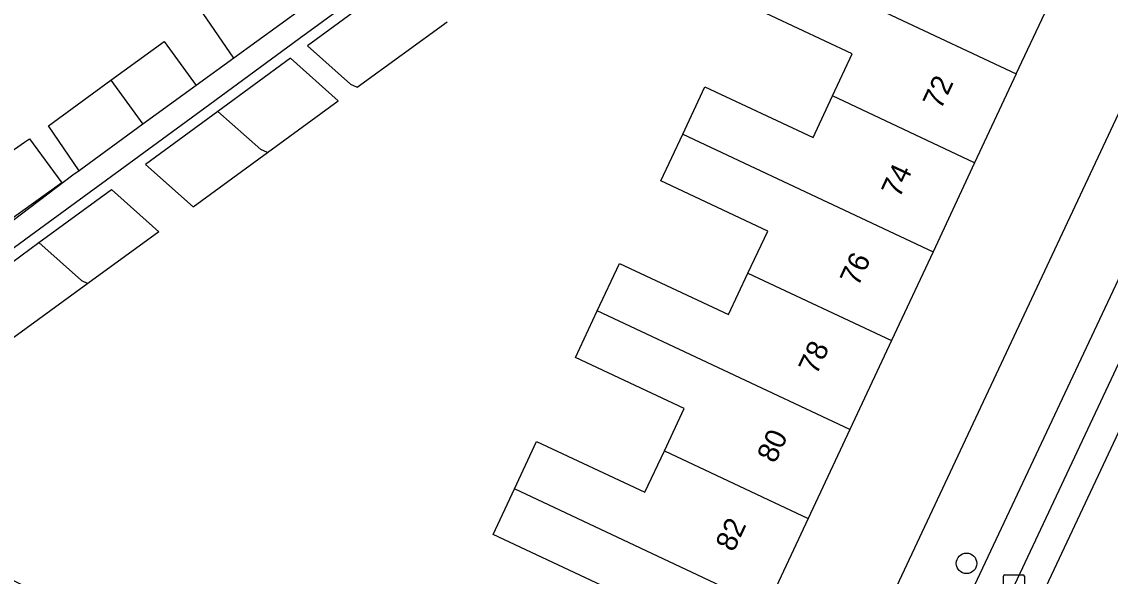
# Model space of a CAD drawing. Extents: x 159822 to 160765, y 380693 to 381634.
# Drawn here: x 160042.8 to 160094.7, y 381284.2 to 381310.6 of the extents above; entities that cross this region are included whole.
import ezdxf

# ---------------------------------------------------------------- set-up
doc = ezdxf.new("R2010")
doc.units = 0
for name, color, linetype in [('IMGEO_Boom', 7, 'Continuous'), ('IMGEO_Kolk', 7, 'Continuous'), ('IMGEO_Pand', 7, 'Continuous'), ('IMGEO_Pand_nummerreeks', 7, 'Continuous'), ('IMGEO_Rijbaan_lokaal_gesloten', 7, 'Continuous'), ('IMGEO_Voetpad_open', 7, 'Continuous')]:
    doc.layers.add(name, color=color, linetype=linetype)

msp = doc.modelspace()

# ---------------------------------------------------------------- linework, layer by layer
at = {"layer": 'IMGEO_Boom'}
msp.add_circle((160087.849, 381284.781), 0.489, dxfattribs=at)
at = {"layer": 'IMGEO_Kolk'}
for p, q in [((160089.603, 381283.314), (160089.603, 381284.166)), ((160089.678, 381284.24), (160090.53, 381284.24)), ((160090.604, 381284.166), (160090.604, 381283.314))]:
    msp.add_line(p, q, dxfattribs=at)
for points in [[(160089.603, 381283.314), (160089.603, 381284.166)], [(160089.678, 381284.24), (160090.53, 381284.24)], [(160090.604, 381284.166), (160090.604, 381283.314)]]:
    msp.add_lwpolyline(points, dxfattribs=at)
for centre, start, end in [((160089.68, 381284.164), 91.552, 178.448), ((160089.68, 381284.164), 91.552, 178.448), ((160090.528, 381284.164), 1.552, 88.448), ((160090.528, 381284.164), 1.552, 88.448)]:
    msp.add_arc(centre, 0.0765, start, end, dxfattribs=at)
at = {"layer": 'IMGEO_Pand'}
for points in [[(160052.931, 381308.869), (160051.462, 381311.011), (160054.69, 381313.365)], [(160081.462, 381307.071), (160082.405, 381309.085), (160077.257, 381311.496), (160078.304, 381313.732)], [(160078.304, 381313.732), (160090.221, 381308.123)], [(160060.705, 381312.6), (160056.439, 381309.469), (160058.49, 381307.641), (160058.811, 381307.491), (160063.09, 381310.612)], [(160090.221, 381308.123), (160092.258, 381312.476)], [(160056.218, 381311.266), (160052.931, 381308.869)], [(160047.066, 381307.821), (160049.604, 381309.671), (160051.134, 381307.573)], [(160054.532, 381304.37), (160057.909, 381306.833), (160055.623, 381308.87), (160052.174, 381306.338)], [(160090.221, 381308.123), (160088.236, 381303.883)], [(160045.558, 381303.508), (160044.089, 381305.65), (160047.066, 381307.821)], [(160047.066, 381307.821), (160048.597, 381305.723)], [(160051.134, 381307.573), (160048.597, 381305.723)], [(160074.324, 381305.255), (160075.377, 381307.504), (160080.534, 381305.089), (160081.462, 381307.071)], [(160088.236, 381303.883), (160081.462, 381307.071)], [(160052.174, 381306.338), (160048.719, 381303.802), (160050.984, 381301.782), (160054.532, 381304.37)], [(160054.532, 381304.37), (160054.215, 381304.518), (160052.174, 381306.338)], [(160048.597, 381305.723), (160045.558, 381303.508)], [(160039.317, 381302.338), (160041.149, 381303.609), (160042.957, 381304.863), (160043.183, 381305.02), (160044.736, 381302.929), (160040.89, 381300.182)], [(160077.432, 381298.618), (160078.379, 381300.627), (160073.276, 381303.018), (160074.324, 381305.255)], [(160074.324, 381305.255), (160086.251, 381299.642)], [(160088.236, 381303.883), (160086.251, 381299.642)], [(160043.642, 381300.076), (160047.098, 381302.613), (160049.359, 381300.597), (160045.975, 381298.128)], [(160045.975, 381298.128), (160042.438, 381295.548), (160040.196, 381297.547), (160043.642, 381300.076)], [(160043.642, 381300.076), (160045.666, 381298.272), (160045.975, 381298.128)], [(160086.251, 381299.642), (160084.266, 381295.402)], [(160070.253, 381296.822), (160071.311, 381299.081), (160076.505, 381296.65), (160077.432, 381298.618)], [(160077.432, 381298.618), (160084.266, 381295.402)], [(160073.447, 381290.146), (160074.393, 381292.167), (160069.21, 381294.593), (160070.253, 381296.822)], [(160082.281, 381291.162), (160070.253, 381296.822)], [(160084.266, 381295.402), (160082.281, 381291.162)], [(160082.281, 381291.162), (160080.296, 381286.922)], [(160066.305, 381288.331), (160067.36, 381290.586), (160072.522, 381288.17), (160073.447, 381290.146)], [(160073.447, 381290.146), (160080.296, 381286.922)], [(160069.491, 381281.657), (160070.462, 381283.731), (160065.286, 381286.154), (160066.305, 381288.331)], [(160078.311, 381282.681), (160066.305, 381288.331)], [(160080.296, 381286.922), (160078.311, 381282.681)]]:
    msp.add_lwpolyline(points, dxfattribs=at)
at = {"layer": 'IMGEO_Rijbaan_lokaal_gesloten'}
for points in [[(160070.611, 381242.154), (160074.295, 381250), (160101.43, 381307.786)], [(160102.66, 381307.196), (160094.482, 381289.744), (160074.041, 381246.213), (160071.864, 381241.581)]]:
    msp.add_lwpolyline(points, dxfattribs=at)
at = {"layer": 'IMGEO_Voetpad_open'}
for points in [[(160050.389, 381280.071), (160038.546, 381285.838), (160034.21, 381289.545), (160033.816, 381289.258), (160031.367, 381291.706), (160034.717, 381294.165), (160038.984, 381297.296), (160043.25, 381300.426), (160047.516, 381303.556), (160051.783, 381306.687), (160056.049, 381309.817), (160060.315, 381312.948), (160064.581, 381316.078), (160065.864, 381317.019), (160069.076, 381319.376), (160070.485, 381322.835), (160072.288, 381327.261), (160074.02, 381331.513), (160074.477, 381331.327)], [(160100.669, 381318.138), (160068.719, 381250), (160064.796, 381241.634)], [(160052.931, 381308.869), (160051.134, 381307.573)], [(160070.305, 381245.613), (160072.368, 381250), (160098.772, 381306.149), (160099.052, 381306.314), (160100.275, 381306.758)], [(160045.558, 381303.508), (160045.257, 381303.288), (160029.83, 381291.581), (160033.032, 381288.627), (160033.008, 381288.601)]]:
    msp.add_lwpolyline(points, dxfattribs=at)

# ---------------------------------------------------------------- texts
at = {"layer": 'IMGEO_Pand_nummerreeks'}
for s, p in [('72', (160086.623, 381306.382)), ('74', (160084.649, 381302.165)), ('76', (160082.674, 381297.945)), ('78', (160080.699, 381293.728)), ('80', (160078.724, 381289.508)), ('82', (160076.746, 381285.283))]:
    msp.add_text(s, height=1, rotation=64.9145, dxfattribs=at).set_placement(p)

doc.saveas('drawing.dxf')
